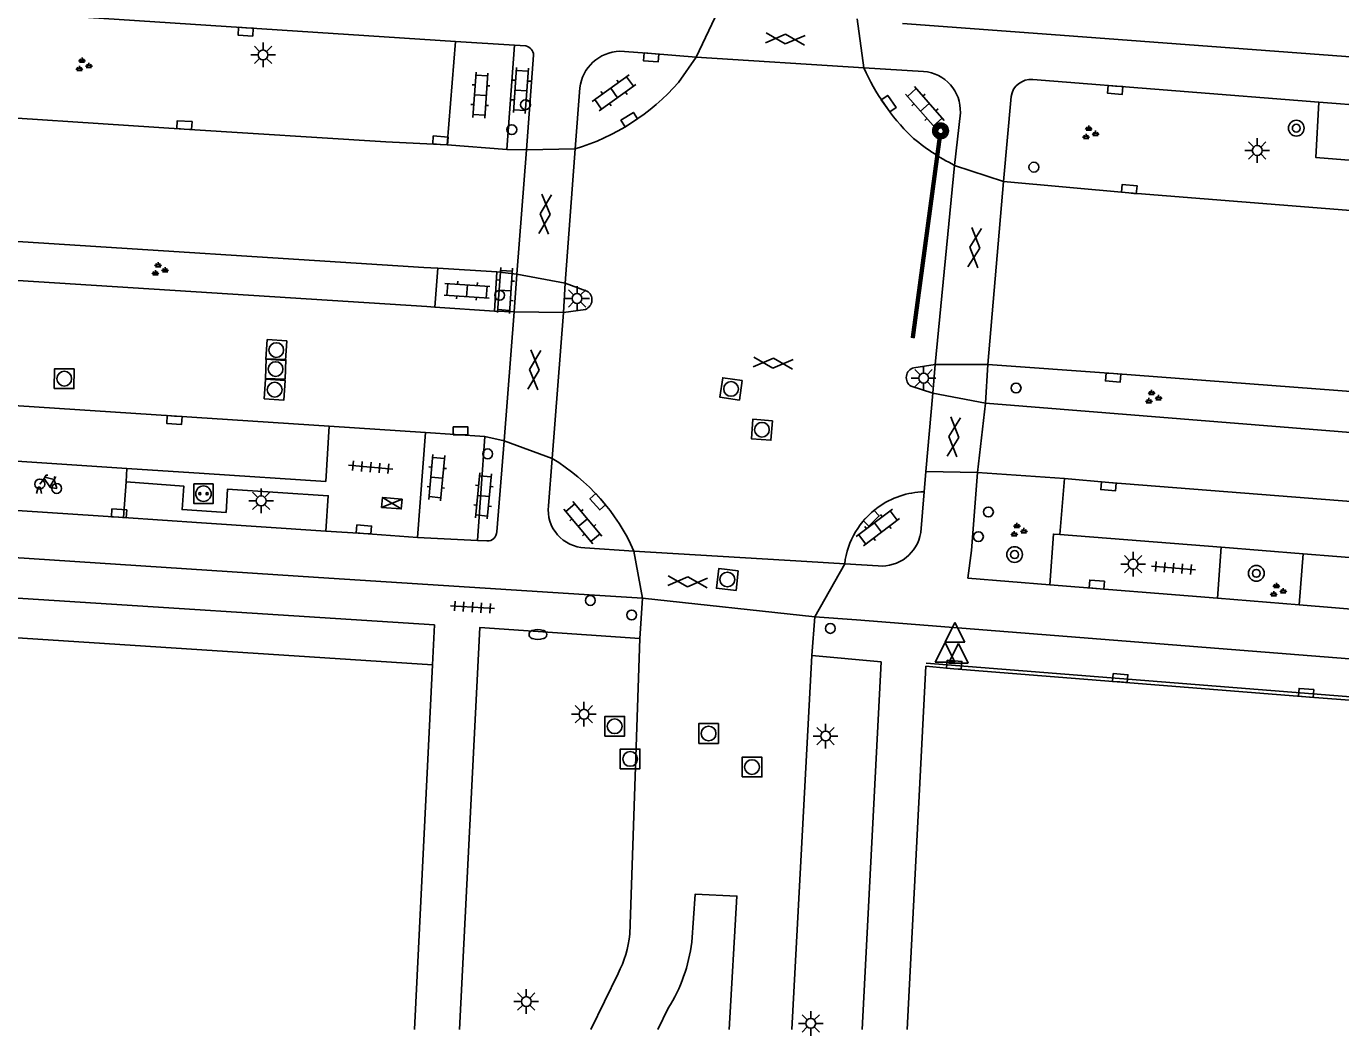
# Model space of a CAD drawing. Extents: x 132998 to 136004, y 396998 to 398512.
# Drawn here: x 133670.3 to 133737.1, y 396999.7 to 397051 of the extents above; entities that cross this region are included whole.
import ezdxf

# ---------------------------------------------------------------- set-up
doc = ezdxf.new("R2010")
doc.units = 0
for name, color, linetype in [('gg-afsc-hekwerk', 7, 'Continuous'), ('gg-knt-verharding', 7, 'Continuous'), ('gg-knt-verharding nz', 7, 'Continuous'), ('gt-grn-groengrens', 7, 'Continuous'), ('gt-grn-weggrens', 7, 'Continuous'), ('gt-knt-lijn portaal', 7, 'Continuous'), ('gt-symb-boom', 7, 'Continuous'), ('gt-symb-brandkraan', 7, 'Continuous'), ('gt-symb-drukknoppaal', 7, 'Continuous'), ('gt-symb-fietsenrek', 7, 'Continuous'), ('gt-symb-gesloten verharding', 7, 'Continuous'), ('gt-symb-groenvak', 7, 'Continuous'), ('gt-symb-klinker verharding', 7, 'Continuous'), ('gt-symb-kolk', 7, 'Continuous'), ('gt-symb-laadpunt elektrisch vervoer', 7, 'Continuous'), ('gt-symb-lichtmast', 7, 'Continuous'), ('gt-symb-portaalmast', 7, 'Continuous'), ('gt-symb-rioolschacht', 7, 'Continuous'), ('gt-symb-tegel verharding', 7, 'Continuous'), ('gt-symb-verkeersregelinstallatiekast', 7, 'Continuous'), ('gt-symb-verkeersregelinstallatiepaal', 7, 'Continuous'), ('gt-symb-waterafsluiter', 7, 'Continuous')]:
    doc.layers.add(name, color=color, linetype=linetype)

# ---------------------------------------------------------------- blocks, each defined once
blk = doc.blocks.new('gt0-GESVH1')
at = {"layer": 'gt-symb-gesloten verharding'}
for p, q in [((-0.992, -0.261), (0.008, 0.239)), ((0.008, -0.261), (-0.992, 0.239)), ((0.008, 0.239), (1.008, -0.261)), ((1.008, 0.239), (0.008, -0.261))]:
    blk.add_line(p, q, dxfattribs=at)
blk = doc.blocks.new('gt0-KOLK')
at = {"layer": 'gt-symb-kolk'}
blk.add_lwpolyline([(0, 0), (0.375, 0), (0.375, 0.4), (-0.375, 0.4), (-0.375, 0), (0, 0)], dxfattribs=at)
blk = doc.blocks.new('gt0-KL1')
at = {"layer": 'gt-symb-klinker verharding'}
for p, q in [((-1.15, 0.3), (1.15, 0.3)), ((-1, -0.3), (-1, 0.3)), ((-0.5, 0.3), (-0.5, 0.45)), ((0, -0.3), (0, 0.3)), ((0.5, 0.3), (0.5, 0.45)), ((1, -0.3), (1, 0.3)), ((-1.15, -0.3), (1.15, -0.3)), ((-0.5, -0.45), (-0.5, -0.3)), ((0.5, -0.45), (0.5, -0.3))]:
    blk.add_line(p, q, dxfattribs=at)
blk = doc.blocks.new('gt0-VIPAAL')
at = {"layer": 'gt-symb-verkeersregelinstallatiepaal'}
blk.add_circle((0, 0), 0.25, dxfattribs=at)
blk = doc.blocks.new('gt0-LMAST')
at = {"layer": 'gt-symb-lichtmast'}
for p, q in [((-0.182, 0.173), (-0.447, 0.438)), ((-0.005, 0.246), (-0.005, 0.621)), ((0.172, 0.173), (0.437, 0.438)), ((-0.255, -0.004), (-0.63, -0.004)), ((-0.182, -0.181), (-0.447, -0.446)), ((-0.005, -0.254), (-0.005, -0.629)), ((0.437, -0.446), (0.172, -0.181)), ((0.245, -0.004), (0.62, -0.004))]:
    blk.add_line(p, q, dxfattribs=at)
blk.add_circle((-0.005, -0.004), 0.25, dxfattribs=at)
blk = doc.blocks.new('gt0-DPAAL')
at = {"layer": 'gt-symb-drukknoppaal'}
blk.add_circle((0, 0), 0.25, dxfattribs=at)
blk = doc.blocks.new('gt0-RS')
at = {"layer": 'gt-symb-rioolschacht'}
blk.add_lwpolyline([(-0.5, -0.5), (0.5, -0.5), (0.5, 0.5), (-0.5, 0.5)], close=True, dxfattribs=at)
blk.add_circle((0, 0), 0.375, dxfattribs=at)
blk = doc.blocks.new('gt0-BR')
at = {"layer": 'gt-symb-brandkraan'}
for centre, radius, start, end in [((-0.244, 0), 0.206, 107.56694, 252.43307), ((0.599, -2.664), 3, 106.89205, 107.56694), ((0, -0.691), 0.938, 73.10799, 106.89205), ((-0.599, -2.664), 3, 72.43309, 73.10799), ((0.244, 0), 0.206, 287.56695, 72.43309), ((0.599, 2.664), 3, 252.43307, 253.10797), ((0, 0.691), 0.938, 253.10797, 286.89206), ((-0.599, 2.664), 3, 286.89206, 287.56695)]:
    blk.add_arc(centre, radius, start, end, dxfattribs=at)
blk = doc.blocks.new('gt0-TEG1')
at = {"layer": 'gt-symb-tegel verharding'}
for p, q in [((-1.125, 0), (1.125, 0)), ((-0.9, -0.25), (-0.9, 0.25)), ((-0.45, -0.25), (-0.45, 0.25)), ((0, -0.25), (0, 0.25)), ((0.45, -0.25), (0.45, 0.25)), ((0.9, -0.25), (0.9, 0.25))]:
    blk.add_line(p, q, dxfattribs=at)
blk = doc.blocks.new('gt0-VRIKST')
at = {"layer": 'gt-symb-verkeersregelinstallatiekast'}
for p, q in [((-0.501, -0.249), (0.501, 0.249)), ((-0.501, 0.249), (0.501, -0.249))]:
    blk.add_line(p, q, dxfattribs=at)
blk.add_lwpolyline([(0.501, 0.249), (-0.501, 0.249), (-0.501, -0.249), (0.501, -0.249)], close=True, dxfattribs=at)
blk = doc.blocks.new('gt0-LEV')
at = {"layer": 'gt-symb-laadpunt elektrisch vervoer'}
blk.add_lwpolyline([(-0.486, 0.501), (0.486, 0.501), (0.486, -0.499), (-0.486, -0.499)], close=True, dxfattribs=at)
for centre, radius in [((0, 0), 0.393), ((-0.186, 0), 0.0566), ((0.186, 0), 0.0566)]:
    blk.add_circle(centre, radius, dxfattribs=at)
blk = doc.blocks.new('gt0-FREK')
at = {"layer": 'gt-symb-fietsenrek'}
for p, q in [((0.259, 0.762), (0.294, 0.823)), ((0.54, 0.335), (0.259, 0.762)), ((0.294, 0.823), (0.767, 0.714)), ((0.767, 0.714), (0.54, 0.335)), ((0.757, 0.841), (0.866, 0.816)), ((0.767, 0.714), (0.84, 0.822)), ((0.895, 0.252), (0.767, 0.714))]:
    blk.add_line(p, q, dxfattribs=at)
for points in [[(0.036, 0.476), (0.228, 0.708), (0.259, 0.762)], [(0.294, 0.823), (0.36, 0.937), (0.452, 0.935)], [(-0.124, 0), (-0.047, 0.312), (0.053, 0.312), (0.12, 0)], [(0.54, 0.335), (0.555, 0.305), (0.895, 0.252)]]:
    blk.add_lwpolyline(points, dxfattribs=at)
for centre in [(0.036, 0.476), (0.895, 0.252)]:
    blk.add_circle(centre, 0.252, dxfattribs=at)
blk = doc.blocks.new('gt0-GRVAK')
at = {"layer": 'gt-symb-groenvak'}
for p, q in [((-0.11, 0.189), (-0.228, 0.24)), ((-0.182, 0.153), (0.088, 0.153)), ((-0.091, 0.211), (-0.156, 0.322)), ((-0.047, 0.214), (-0.047, 0.393)), ((-0.004, 0.211), (0.061, 0.322)), ((0.015, 0.189), (0.133, 0.24)), ((0.262, -0.052), (0.197, 0.059)), ((0.305, -0.049), (0.305, 0.13)), ((0.349, -0.052), (0.414, 0.059)), ((-0.245, -0.228), (-0.363, -0.177)), ((-0.318, -0.264), (-0.047, -0.264)), ((-0.226, -0.206), (-0.291, -0.095)), ((-0.183, -0.203), (-0.183, -0.024)), ((-0.139, -0.206), (-0.074, -0.095)), ((-0.12, -0.228), (-0.002, -0.177)), ((0.243, -0.074), (0.125, -0.023)), ((0.17, -0.11), (0.441, -0.11)), ((0.368, -0.074), (0.486, -0.023))]:
    blk.add_line(p, q, dxfattribs=at)
blk = doc.blocks.new('gt0-PORTM')
at = {"layer": 'gt-symb-portaalmast'}
for radius in [0.4, 0.33, 0.27, 0.21, 0.15]:
    blk.add_circle((0, 0), radius, dxfattribs=at)
blk = doc.blocks.new('gt0-BOOM')
at = {"layer": 'gt-symb-boom'}
for radius in [0.4, 0.2]:
    blk.add_circle((0, 0), radius, dxfattribs=at)
blk = doc.blocks.new('gt0-WAFSL')
at = {"layer": 'gt-symb-waterafsluiter'}
for p, q in [((-0.5, -0.333), (0, 0.667)), ((0, 0.667), (0.5, -0.333)), ((0.5, -0.333), (-0.5, -0.333))]:
    blk.add_line(p, q, dxfattribs=at)

msp = doc.modelspace()

# ---------------------------------------------------------------- linework, layer by layer
at = {"layer": 'gg-afsc-hekwerk'}
msp.add_line((133690.948, 397018.534), (133666.445, 397020.126), dxfattribs=at)
msp.add_line((133690.948, 397018.534), (133666.445, 397020.126), dxfattribs=at)
msp.add_lwpolyline([(133791.305, 397000), (133792.498, 397012.552), (133716.044, 397018.615)], dxfattribs=at)
at = {"layer": 'gg-knt-verharding'}
for p, q in [((133692.116, 397050.216), (133661.315, 397052.21)), ((133692.116, 397050.216), (133691.697, 397044.954)), ((133695.117, 397050.02), (133692.116, 397050.216)), ((133694.726, 397044.722), (133695.117, 397050.02)), ((133695.699, 397049.982), (133695.117, 397050.02)), ((133696.091, 397049.513), (133695.733, 397044.71)), ((133703.451, 397048.127), (133704.354, 397049.414)), ((133715.91, 397048.688), (133712.872, 397048.863)), ((133698.437, 397047.845), (133698.202, 397044.747)), ((133721.459, 397048.283), (133735.992, 397047.124)), ((133720.354, 397047.411), (133719.976, 397043.102)), ((133735.992, 397047.124), (133762.081, 397045.062)), ((133717.487, 397043.913), (133717.777, 397046.579)), ((133691.697, 397044.954), (133688.585, 397045.111)), ((133691.697, 397044.954), (133694.726, 397044.722)), ((133695.733, 397044.71), (133694.726, 397044.722)), ((133690.517, 397038.718), (133651.75, 397041.211)), ((133661.01, 397038.628), (133690.666, 397036.746)), ((133691.228, 397038.689), (133690.517, 397038.718)), ((133691.076, 397036.71), (133691.228, 397038.689)), ((133691.228, 397038.689), (133694.227, 397038.501)), ((133694.227, 397038.501), (133694.111, 397036.51)), ((133695.234, 397038.383), (133694.227, 397038.501)), ((133695.096, 397036.465), (133695.234, 397038.383)), ((133697.699, 397037.929), (133697.61, 397036.442)), ((133698.794, 397037.528), (133697.699, 397037.929)), ((133691.076, 397036.71), (133690.666, 397036.746)), ((133691.076, 397036.71), (133694.111, 397036.51)), ((133694.111, 397036.51), (133695.096, 397036.465)), ((133697.61, 397036.442), (133698.725, 397036.597)), ((133716.495, 397033.795), (133715.419, 397033.633)), ((133716.386, 397032.332), (133716.495, 397033.795)), ((133719.053, 397031.821), (133719.168, 397033.797)), ((133715.277, 397032.686), (133716.386, 397032.332)), ((133685.708, 397030.665), (133685.53, 397027.844)), ((133690.592, 397030.34), (133685.708, 397030.665)), ((133690.592, 397030.34), (133690.185, 397024.999)), ((133693.615, 397030.14), (133690.592, 397030.34)), ((133693.615, 397030.14), (133693.246, 397024.853)), ((133694.597, 397029.912), (133693.615, 397030.14)), ((133694.217, 397025.296), (133694.597, 397029.912)), ((133675.427, 397028.508), (133667.027, 397029.061)), ((133697.029, 397029.02), (133696.844, 397026.615)), ((133679.342, 397028.251), (133675.427, 397028.508)), ((133718.652, 397028.31), (133723.067, 397028.006)), ((133675.377, 397027.826), (133675.256, 397026.016)), ((133685.53, 397027.844), (133679.342, 397028.251)), ((133723.067, 397028.006), (133722.84, 397025.149)), ((133715.766, 397025.251), (133715.934, 397027.323)), ((133666.867, 397026.571), (133675.256, 397026.016)), ((133691.047, 397020.56), (133602.189, 397026.288)), ((133675.256, 397026.016), (133679.205, 397025.751)), ((133679.205, 397025.751), (133685.533, 397025.327)), ((133690.185, 397024.999), (133693.246, 397024.853)), ((133722.84, 397025.149), (133731.04, 397024.513)), ((133693.246, 397024.853), (133693.722, 397024.828)), ((133698.695, 397024.479), (133701.191, 397024.315)), ((133731.04, 397024.513), (133730.85, 397021.914)), ((133731.04, 397024.513), (133735.198, 397024.172)), ((133711.9, 397023.668), (133713.609, 397023.558)), ((133734.99, 397021.575), (133735.198, 397024.172)), ((133741.939, 397023.64), (133735.198, 397024.172)), ((133685.156, 397022.969), (133699.181, 397022.069)), ((133718.162, 397022.939), (133722.325, 397022.604)), ((133730.85, 397021.914), (133722.325, 397022.604)), ((133701.622, 397021.912), (133699.181, 397022.069)), ((133701.492, 397019.876), (133701.622, 397021.912)), ((133730.85, 397021.914), (133734.99, 397021.575)), ((133710.23, 397019.001), (133710.386, 397020.98)), ((133710.386, 397020.98), (133712.508, 397020.813)), ((133691.047, 397020.56), (133690.948, 397018.534)), ((133712.508, 397020.813), (133839.613, 397010.796)), ((133700.979, 397004.848), (133701.492, 397019.876)), ((133709.211, 397000), (133710.23, 397019.001)), ((133690.046, 397000), (133690.948, 397018.534)), ((133715.083, 397000), (133716.028, 397018.458)), ((133699, 397000), (133700.381, 397002.85)), ((133702.409, 397000), (133702.937, 397001.078))]:
    msp.add_line(p, q, dxfattribs=at)
for points in [[(133822.965, 397042.953), (133770.045, 397047.001), (133722.398, 397050.566), (133714.83, 397051.116)], [(133704.354, 397049.414), (133702.075, 397049.601), (133700.472, 397049.712)], [(133688.585, 397045.111), (133678.333, 397045.76), (133665.465, 397046.595)], [(133719.976, 397043.102), (133726.345, 397042.51), (133761.638, 397039.701)], [(133604.999, 397035.968), (133633.123, 397034.102), (133644.538, 397033.368), (133655.951, 397032.605), (133685.708, 397030.665)], [(133753.804, 397031.092), (133743.891, 397031.945), (133725.556, 397033.33), (133719.168, 397033.797)], [(133839.784, 397022.305), (133776.347, 397027.338), (133740.773, 397030.093), (133719.053, 397031.821)], [(133685.156, 397022.969), (133641.289, 397025.853), (133602.322, 397028.358)], [(133718.652, 397028.31), (133718.344, 397024.343), (133718.162, 397022.939)], [(133685.533, 397025.327), (133685.654, 397027.125), (133680.539, 397027.461), (133680.461, 397026.275), (133678.225, 397026.422), (133678.308, 397027.613), (133675.377, 397027.826)], [(133723.067, 397028.006), (133725.323, 397027.805), (133755.761, 397025.409), (133788.642, 397022.793), (133792.441, 397022.498)], [(133690.185, 397024.999), (133687.451, 397025.211), (133685.533, 397025.327)], [(133722.325, 397022.604), (133722.507, 397025.18), (133722.84, 397025.149)], [(133741.725, 397021.021), (133740.133, 397021.164), (133734.99, 397021.575)], [(133692.332, 397000), (133693.354, 397020.424), (133701.492, 397019.876)], [(133712.784, 397000), (133713.745, 397018.684), (133710.23, 397019.001)], [(133839.471, 397005.766), (133833.066, 397009.224), (133817.182, 397010.483), (133800.317, 397011.769), (133790.897, 397012.535), (133781.468, 397013.254), (133773.047, 397013.932), (133762.625, 397014.731), (133753.172, 397015.477), (133743.752, 397016.257), (133735.332, 397016.907), (133717.453, 397018.336), (133716.028, 397018.458)], [(133706.028, 397000), (133706.421, 397006.784), (133704.298, 397006.874), (133704.131, 397004.441)]]:
    msp.add_lwpolyline(points, dxfattribs=at)
for centre, radius, start, end in [((133695.582, 397049.486), 0.51, 3.06839, 76.71077), ((133700.539, 397047.597), 2.117, 91.81163, 173.2577), ((133723.552, 397053.68), 11.716, 204.27675, 225.03114), ((133715.75, 397046.665), 2.029, 357.56392, 85.47003), ((133694.907, 397055.629), 11.37, 286.84375, 318.71382), ((133721.38, 397047.247), 1.039, 85.63215, 170.92463), ((133722.538, 397053.881), 11.175, 229.44329, 243.12884), ((133698.541, 397037.079), 0.516, 290.92536, 60.59732), ((133715.548, 397033.129), 0.52, 104.38608, 238.5583), ((133691.63, 397020.051), 10.469, 24.03726, 58.9541), ((133716.023, 397023.173), 4.151, 91.23475, 125.7235), ((133698.757, 397026.403), 1.925, 173.67315, 268.14949), ((133716.027, 397023.168), 4.158, 125.72106, 173.08692), ((133693.746, 397025.299), 0.471, 267.13916, 359.64884), ((133713.769, 397025.574), 2.023, 265.44948, 350.80629), ((133695.453, 397005.413), 5.555, 332.51791, 354.15728), ((133695.869, 397005.481), 8.327, 328.07943, 352.82676)]:
    msp.add_arc(centre, radius, start, end, dxfattribs=at)
at = {"layer": 'gg-knt-verharding nz'}
for p, q in [((133704.354, 397049.414), (133705.475, 397051.759)), ((133712.872, 397048.863), (133712.534, 397051.368)), ((133704.354, 397049.414), (133712.872, 397048.863)), ((133695.234, 397038.383), (133695.733, 397044.71)), ((133695.733, 397044.71), (133698.202, 397044.747)), ((133698.202, 397044.747), (133697.699, 397037.929)), ((133717.487, 397043.913), (133716.495, 397033.795)), ((133719.976, 397043.102), (133717.487, 397043.913)), ((133719.976, 397043.102), (133719.168, 397033.797)), ((133695.234, 397038.383), (133697.699, 397037.929)), ((133695.096, 397036.465), (133694.597, 397029.912)), ((133697.61, 397036.442), (133695.096, 397036.465)), ((133697.029, 397029.02), (133697.61, 397036.442)), ((133716.495, 397033.795), (133719.168, 397033.797)), ((133716.018, 397028.358), (133716.386, 397032.332)), ((133719.053, 397031.821), (133716.386, 397032.332)), ((133718.652, 397028.31), (133719.053, 397031.821)), ((133697.029, 397029.02), (133694.597, 397029.912)), ((133716.018, 397028.358), (133715.934, 397027.323)), ((133716.018, 397028.358), (133718.652, 397028.31)), ((133701.622, 397021.912), (133701.191, 397024.315)), ((133701.191, 397024.315), (133709.981, 397023.791)), ((133709.981, 397023.791), (133711.9, 397023.668)), ((133710.386, 397020.98), (133711.9, 397023.668)), ((133701.622, 397021.912), (133710.386, 397020.98))]:
    msp.add_line(p, q, dxfattribs=at)
at = {"layer": 'gt-grn-groengrens'}
msp.add_lwpolyline([(133761.847, 397042.231), (133735.842, 397044.32), (133735.992, 397047.124)], dxfattribs=at)
at = {"layer": 'gt-grn-weggrens'}
msp.add_line((133675.377, 397027.826), (133675.427, 397028.508), dxfattribs=at)
at = {"layer": 'gt-knt-lijn portaal'}
for points in [[(133716.709, 397045.381), (133715.338, 397035.173), (133715.288, 397035.18), (133716.659, 397045.388), (133716.709, 397045.381)], [(133716.808, 397045.368), (133715.437, 397035.16), (133715.387, 397035.166), (133716.759, 397045.374), (133716.808, 397045.368)]]:
    msp.add_lwpolyline(points, dxfattribs=at)

# ---------------------------------------------------------------- block references
at = {"layer": 'gt-symb-boom'}
for p in [(133734.849, 397045.802), (133720.534, 397024.136), (133732.818, 397023.184)]:
    msp.add_blockref('gt0-BOOM', p, dxfattribs=at)
at = {"layer": 'gt-symb-brandkraan'}
msp.add_blockref('gt0-BR', (133696.311, 397020.073), dxfattribs=at)
at = {"layer": 'gt-symb-drukknoppaal'}
for p in [(133695.678, 397046.996), (133718.698, 397025.049), (133698.975, 397021.803)]:
    msp.add_blockref('gt0-DPAAL', p, dxfattribs=at)
at = {"layer": 'gt-symb-fietsenrek'}
msp.add_blockref('gt0-FREK', (133670.96, 397027.242), dxfattribs=at)
at = {"layer": 'gt-symb-gesloten verharding'}
for p, rotation in [((133708.891, 397050.321), 176.27357411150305), ((133696.69, 397041.439), -94.24486205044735), ((133718.523, 397039.74), -95.62506009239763), ((133696.14, 397033.532), -94.47340646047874), ((133708.277, 397033.852), 176.55950512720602), ((133717.433, 397030.106), 84.72259391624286), ((133703.913, 397022.76), -3.440494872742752)]:
    msp.add_blockref('gt0-GESVH1', p, dxfattribs=dict(at, rotation=rotation))
at = {"layer": 'gt-symb-groenvak'}
for p in [(133673.188, 397049), (133724.346, 397045.547), (133677.054, 397038.609), (133727.546, 397032.116), (133720.701, 397025.356), (133733.883, 397022.305)]:
    msp.add_blockref('gt0-GRVAK', p, dxfattribs=at)
at = {"layer": 'gt-symb-klinker verharding'}
for p, rotation in [((133693.385, 397047.479), 86.04496236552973), ((133695.446, 397047.719), 86.0449623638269), ((133700.182, 397047.592), 35.64420015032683), ((133715.975, 397046.864), -48.609197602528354), ((133694.641, 397037.558), -94.0121711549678), ((133692.705, 397037.539), -3.955037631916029), ((133691.169, 397028.046), 84.6655599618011), ((133693.544, 397027.117), 84.66555996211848), ((133698.593, 397025.758), -49.98904228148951), ((133713.588, 397025.513), 37.15637415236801)]:
    msp.add_blockref('gt0-KL1', p, dxfattribs=dict(at, rotation=rotation))
at = {"layer": 'gt-symb-kolk'}
for p, rotation in [((133681.471, 397050.91), 176.27357411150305), ((133702.075, 397049.601), 175.29819168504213), ((133725.662, 397047.944), 175.46947943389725), ((133713.973, 397046.934), -54.84846035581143), ((133701.062, 397046.069), 32.752439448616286), ((133678.333, 397045.76), -3.6120749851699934), ((133691.339, 397044.98), -4.187704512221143), ((133726.345, 397042.51), -5.334440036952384), ((133725.556, 397033.33), 175.6979888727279), ((133677.849, 397031.173), 176.44511133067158), ((133725.323, 397027.805), 174.89375827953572), ((133699.503, 397026.951), 131.2290492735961), ((133675.01, 397026.033), -3.7835902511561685), ((133713.11, 397026.129), -135.83891599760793), ((133687.451, 397025.211), -4.4162834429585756), ((133724.697, 397022.407), -4.580678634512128), ((133717.453, 397018.336), -4.580678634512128), ((133725.886, 397017.661), -4.56458943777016), ((133735.332, 397016.907), -4.410464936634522)]:
    msp.add_blockref('gt0-KOLK', p, dxfattribs=dict(at, rotation=rotation))
msp.add_blockref('gt0-KOLK', (133692.381, 397030.224), dxfattribs=at)
at = {"layer": 'gt-symb-laadpunt elektrisch vervoer'}
msp.add_blockref('gt0-LEV', (133679.313, 397027.228), dxfattribs=at)
at = {"layer": 'gt-symb-lichtmast'}
for p in [(133682.347, 397049.531), (133732.868, 397044.673), (133698.304, 397037.153), (133715.915, 397033.104), (133682.25, 397026.869), (133726.563, 397023.651), (133698.653, 397016.026), (133710.936, 397014.918), (133695.722, 397001.425), (133710.18, 397000.315)]:
    msp.add_blockref('gt0-LMAST', p, dxfattribs=at)
at = {"layer": 'gt-symb-portaalmast'}
msp.add_blockref('gt0-PORTM', (133716.772, 397045.666), dxfattribs=at)
at = {"layer": 'gt-symb-rioolschacht'}
for p, rotation in [((133683.013, 397034.528), -93.95503763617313), ((133682.979, 397033.562), -92.06381972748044), ((133672.237, 397033.074), 179.3124836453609), ((133682.933, 397032.515), -94.0121711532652), ((133706.125, 397032.553), 171.54573827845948), ((133707.693, 397030.48), 175.58371655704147), ((133705.937, 397022.869), 173.57125225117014)]:
    msp.add_blockref('gt0-RS', p, dxfattribs=dict(at, rotation=rotation))
for p in [(133700.211, 397015.41), (133704.983, 397015.043), (133700.997, 397013.75), (133707.189, 397013.336)]:
    msp.add_blockref('gt0-RS', p, dxfattribs=at)
at = {"layer": 'gt-symb-tegel verharding'}
for p, rotation in [((133687.81, 397028.575), -4.87788086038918), ((133728.605, 397023.453), -4.8778808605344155), ((133692.983, 397021.461), -3.6692540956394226)]:
    msp.add_blockref('gt0-TEG1', p, dxfattribs=dict(at, rotation=rotation))
at = {"layer": 'gt-symb-verkeersregelinstallatiekast', "rotation": -4.523726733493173}
msp.add_blockref('gt0-VRIKST', (133688.886, 397026.744), dxfattribs=at)
at = {"layer": 'gt-symb-verkeersregelinstallatiepaal'}
for p in [(133694.984, 397045.728), (133721.513, 397043.821), (133694.362, 397037.314), (133720.611, 397032.597), (133693.756, 397029.253), (133719.205, 397026.299), (133701.071, 397021.068), (133711.171, 397020.382)]:
    msp.add_blockref('gt0-VIPAAL', p, dxfattribs=at)
at = {"layer": 'gt-symb-waterafsluiter'}
for p in [(133717.505, 397020.011), (133716.998, 397018.993), (133717.675, 397018.953)]:
    msp.add_blockref('gt0-WAFSL', p, dxfattribs=at)

doc.saveas('drawing.dxf')
